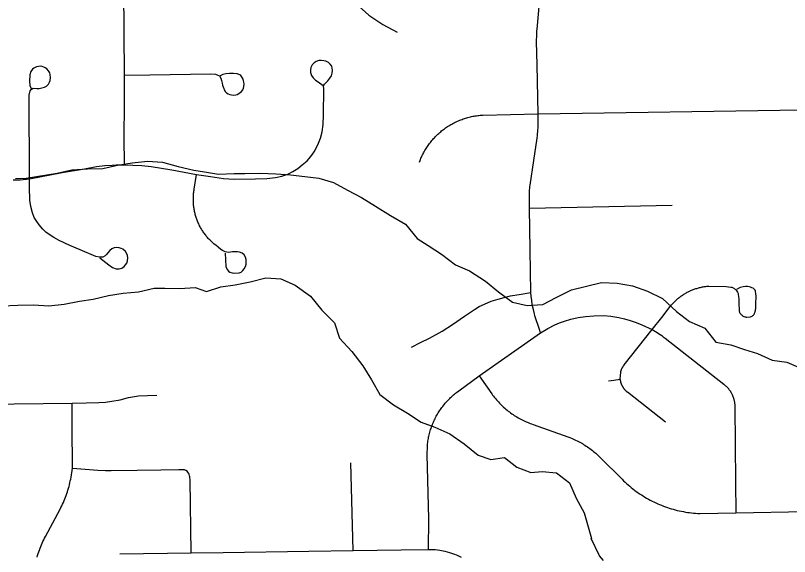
# Model space of a CAD drawing. Extents: x 0 to 34, y 0 to 22.
# Drawn here: x 4.3864 to 4.7263, y 19.5455 to 19.7831 of the extents above; entities that cross this region are included whole.
import ezdxf

# ---------------------------------------------------------------- set-up
doc = ezdxf.new("R2010")
doc.units = 0
doc.layers.add('GM_X_Minor_River', color=7, linetype='Continuous')
doc.layers.add('GM_X_Township_Road', color=7, linetype='Continuous')

msp = doc.modelspace()

# ---------------------------------------------------------------- linework, layer by layer
at = {"layer": 'GM_X_Minor_River'}
for points in [[(4.45228, 19.82867), (4.46132, 19.82601), (4.46781, 19.82385), (4.4743, 19.82188), (4.4806, 19.81972), (4.48654, 19.81679), (4.49381, 19.81389), (4.50052, 19.80983), (4.50665, 19.80652), (4.51315, 19.80399), (4.51944, 19.80239), (4.52557, 19.79928), (4.53061, 19.79405), (4.53584, 19.78826), (4.54162, 19.78323), (4.54777, 19.77917), (4.5541, 19.77568)], [(4.38642, 19.71154), (4.39117, 19.71163), (4.40479, 19.71379), (4.41121, 19.71524), (4.41803, 19.71575), (4.42486, 19.71587), (4.43128, 19.71732), (4.43772, 19.71839), (4.44434, 19.71909), (4.45099, 19.71864), (4.45786, 19.71668), (4.46472, 19.7151), (4.46948, 19.71443), (4.47557, 19.7134), (4.48239, 19.71372), (4.48714, 19.71362), (4.49397, 19.71374), (4.5008, 19.71349), (4.50726, 19.71304), (4.51353, 19.7124), (4.51962, 19.71156), (4.52611, 19.70978), (4.53224, 19.70629), (4.53837, 19.70317), (4.54452, 19.6993), (4.55104, 19.69524), (4.55776, 19.69137), (4.56281, 19.68519), (4.56761, 19.68205), (4.57356, 19.67817), (4.57972, 19.67354), (4.58584, 19.67099), (4.59276, 19.66637), (4.59854, 19.66173), (4.60469, 19.65709), (4.61117, 19.65569), (4.61799, 19.6562), (4.62382, 19.65916), (4.63059, 19.66252), (4.6372, 19.66416), (4.64381, 19.6658), (4.65064, 19.66555), (4.65731, 19.66434), (4.66399, 19.662), (4.6705, 19.6587), (4.67668, 19.65312), (4.68246, 19.64866), (4.68915, 19.64575), (4.69401, 19.63957), (4.70048, 19.63836), (4.70659, 19.63638), (4.71232, 19.63459), (4.71863, 19.63167), (4.7251, 19.63084), (4.73122, 19.6281)], [(4.38064, 19.65557), (4.38746, 19.65589), (4.39429, 19.65601), (4.40113, 19.65557), (4.40776, 19.65626), (4.41457, 19.65753), (4.42062, 19.65841), (4.42723, 19.66005), (4.43366, 19.66112), (4.44048, 19.66163), (4.44728, 19.66327), (4.45203, 19.66336), (4.45867, 19.66311), (4.4653, 19.66361), (4.47027, 19.6618), (4.47668, 19.66382), (4.48293, 19.6647), (4.48954, 19.66615), (4.49634, 19.6678), (4.50299, 19.66735), (4.5093, 19.66462), (4.51603, 19.65981), (4.52089, 19.65363), (4.5265, 19.64803), (4.52871, 19.64142), (4.53414, 19.63544), (4.53899, 19.62926), (4.54271, 19.62306), (4.54644, 19.61667), (4.55241, 19.61203), (4.55855, 19.60834), (4.5645, 19.60446), (4.57062, 19.6023), (4.57712, 19.59938), (4.58346, 19.59494), (4.58963, 19.58992), (4.59517, 19.58812), (4.60122, 19.589), (4.60661, 19.58473), (4.61273, 19.58237), (4.61765, 19.58284), (4.62393, 19.5822), (4.6297, 19.57775), (4.63267, 19.57115), (4.63621, 19.56457), (4.6393, 19.55333)], [(4.6446, 19.54367), (4.64289, 19.54576), (4.63922, 19.55341)]]:
    msp.add_lwpolyline(points, dxfattribs=at)
at = {"layer": 'GM_X_Township_Road'}
for p, q in [((4.61221, 19.69846), (4.67475, 19.69976)), ((4.53476, 19.54805), (4.53375, 19.58664))]:
    msp.add_line(p, q, dxfattribs=at)
for points in [[(4.43427, 19.71748), (4.43421, 19.72957), (4.43432, 19.7439), (4.43425, 19.75684), (4.43404, 19.79477)], [(4.61704, 19.6437), (4.61654, 19.64516), (4.61621, 19.646), (4.61589, 19.64686), (4.61559, 19.64772), (4.6153, 19.64858), (4.61503, 19.64945), (4.61478, 19.65032), (4.61454, 19.6512), (4.61431, 19.65208), (4.61383, 19.65388), (4.61361, 19.65489), (4.61338, 19.65624), (4.6131, 19.65792), (4.61282, 19.65978), (4.61271, 19.66135), (4.61243, 19.68018), (4.61221, 19.69846), (4.61213, 19.70382), (4.61221, 19.70653), (4.61225, 19.70702), (4.6123, 19.70751), (4.61236, 19.708), (4.61243, 19.7085), (4.61403, 19.7194), (4.61546, 19.72916), (4.61562, 19.73036), (4.61571, 19.73118), (4.61579, 19.732), (4.61585, 19.73283), (4.6159, 19.73365), (4.61593, 19.73448), (4.61589, 19.7398), (4.61545, 19.7614), (4.61526, 19.77162), (4.61532, 19.77463), (4.61537, 19.77546), (4.61543, 19.77628), (4.61551, 19.7771), (4.61703, 19.7937)], [(4.38539, 19.71095), (4.38856, 19.71088), (4.39255, 19.71126), (4.39709, 19.71216), (4.40698, 19.71406), (4.41675, 19.71577), (4.42206, 19.71668), (4.42574, 19.71711), (4.42885, 19.71735), (4.43071, 19.71742), (4.43258, 19.71747), (4.43427, 19.71748), (4.43794, 19.71736), (4.44199, 19.71711), (4.44604, 19.71668), (4.45516, 19.71534), (4.46596, 19.71325), (4.472, 19.71232), (4.47773, 19.71151), (4.48253, 19.71113), (4.49187, 19.71126), (4.49685, 19.71151), (4.50055, 19.71192), (4.5034, 19.71243), (4.50596, 19.71332), (4.50816, 19.71449), (4.51035, 19.71589), (4.51236, 19.71748), (4.51447, 19.71929), (4.51619, 19.72107), (4.51759, 19.72322), (4.51913, 19.72621), (4.5204, 19.72911), (4.5211, 19.73196), (4.52152, 19.73522), (4.52166, 19.73938), (4.52177, 19.75091), (4.52172, 19.7522), (4.52215, 19.75287), (4.52241, 19.75323), (4.52355, 19.75436), (4.52452, 19.75554), (4.52514, 19.75657), (4.52555, 19.7577), (4.52565, 19.75898), (4.52555, 19.75995), (4.52529, 19.76083), (4.52462, 19.76175), (4.52385, 19.76242), (4.52267, 19.76299), (4.52185, 19.76319), (4.52072, 19.76335), (4.51969, 19.76324), (4.51851, 19.76288), (4.51759, 19.76227), (4.51676, 19.76145), (4.51615, 19.76027), (4.51594, 19.75913), (4.51605, 19.75795), (4.51646, 19.75677), (4.51718, 19.75569), (4.51815, 19.75472), (4.51928, 19.75389), (4.52153, 19.75236)], [(4.39255, 19.71126), (4.39251, 19.748), (4.39284, 19.74995), (4.39349, 19.75072), (4.39422, 19.75114), (4.39582, 19.75105), (4.3968, 19.75105), (4.39806, 19.75123), (4.39913, 19.75158), (4.40003, 19.75206), (4.40087, 19.75296), (4.4014, 19.7538), (4.4017, 19.75457), (4.40188, 19.75589), (4.40174, 19.75701), (4.40152, 19.75792), (4.40098, 19.75876), (4.40015, 19.75959), (4.39945, 19.76006), (4.39889, 19.76037), (4.39818, 19.76061), (4.39734, 19.76073), (4.3965, 19.76067), (4.39561, 19.76049), (4.39453, 19.75995), (4.39393, 19.75947), (4.39316, 19.75852), (4.39268, 19.75696), (4.39256, 19.75415), (4.39275, 19.75228), (4.39329, 19.75103)], [(4.43425, 19.75684), (4.44538, 19.75704), (4.47215, 19.75742), (4.47421, 19.75724), (4.47531, 19.75691), (4.47597, 19.7565), (4.4766, 19.75548), (4.47692, 19.75457), (4.4772, 19.75335), (4.47741, 19.75244), (4.47786, 19.75096), (4.47807, 19.75035), (4.47848, 19.74965), (4.47908, 19.74911), (4.47979, 19.74862), (4.4806, 19.74834), (4.48135, 19.74817), (4.48229, 19.74813), (4.48316, 19.74825), (4.48377, 19.74843), (4.48455, 19.74879), (4.48515, 19.74921), (4.48574, 19.74973), (4.48629, 19.75046), (4.48656, 19.75117), (4.48677, 19.7519), (4.48681, 19.75289), (4.48673, 19.75371), (4.48661, 19.75441), (4.48644, 19.75507), (4.48603, 19.75585), (4.48537, 19.75663), (4.48488, 19.757), (4.48373, 19.75741), (4.48221, 19.75765), (4.4804, 19.75758), (4.47884, 19.75744), (4.47749, 19.75707), (4.47637, 19.7566)], [(4.56384, 19.7187), (4.56407, 19.71932), (4.56426, 19.71983), (4.56447, 19.72033), (4.56469, 19.72082), (4.56492, 19.72131), (4.56515, 19.7218), (4.56539, 19.72229), (4.56564, 19.72277), (4.56591, 19.72324), (4.56617, 19.72371), (4.56645, 19.72418), (4.56673, 19.72464), (4.56703, 19.7251), (4.56706, 19.72515), (4.56732, 19.72555), (4.56764, 19.726), (4.56795, 19.72644), (4.56828, 19.72688), (4.5686, 19.72731), (4.56894, 19.72773), (4.56929, 19.72815), (4.56965, 19.72856), (4.57001, 19.72897), (4.57037, 19.72937), (4.57075, 19.72977), (4.57113, 19.73016), (4.57152, 19.73054), (4.57191, 19.73091), (4.57231, 19.73128), (4.57272, 19.73164), (4.57314, 19.732), (4.57356, 19.73235), (4.57398, 19.73269), (4.57441, 19.73302), (4.57485, 19.73335), (4.5753, 19.73366), (4.57575, 19.73397), (4.5762, 19.73428), (4.57666, 19.73457), (4.57712, 19.73485), (4.5776, 19.73513), (4.57807, 19.7354), (4.57855, 19.73566), (4.57903, 19.73592), (4.57952, 19.73616), (4.58001, 19.7364), (4.58051, 19.73663), (4.58101, 19.73684), (4.58151, 19.73705), (4.58202, 19.73725), (4.58253, 19.73745), (4.58305, 19.73763), (4.58356, 19.7378), (4.58408, 19.73797), (4.58461, 19.73812), (4.58513, 19.73827), (4.58566, 19.73841), (4.58619, 19.73854), (4.58672, 19.73866), (4.58726, 19.73877), (4.58779, 19.73887), (4.58833, 19.73896), (4.58887, 19.73904), (4.58941, 19.73911), (4.58996, 19.73918), (4.5905, 19.73923), (4.59104, 19.73927), (4.59159, 19.73931), (4.61589, 19.7398), (4.73178, 19.74168)], [(4.47844, 19.67869), (4.4788, 19.67276), (4.47937, 19.67147), (4.47994, 19.67083), (4.48058, 19.6704), (4.48159, 19.66997), (4.48266, 19.66983), (4.48459, 19.66997), (4.48552, 19.6704), (4.4863, 19.67104), (4.48687, 19.67183), (4.48737, 19.67283), (4.48767, 19.67384), (4.4878, 19.67476), (4.48769, 19.67584), (4.48744, 19.67697), (4.4868, 19.6779), (4.48592, 19.6787), (4.48487, 19.67911), (4.48394, 19.67929), (4.48301, 19.67933), (4.48173, 19.67925), (4.48001, 19.67904), (4.47851, 19.67919), (4.4773, 19.67983), (4.47659, 19.68036), (4.47537, 19.68126), (4.47436, 19.68212), (4.47367, 19.68269), (4.47332, 19.68298), (4.47234, 19.68388), (4.47202, 19.68419), (4.47171, 19.68451), (4.4714, 19.68484), (4.4711, 19.68517), (4.4708, 19.6855), (4.47051, 19.68584), (4.47023, 19.68619), (4.46995, 19.68653), (4.46968, 19.68689), (4.46941, 19.68725), (4.46915, 19.68761), (4.4689, 19.68798), (4.46865, 19.68835), (4.46841, 19.68873), (4.46818, 19.68911), (4.46795, 19.68949), (4.46773, 19.68988), (4.46752, 19.69027), (4.46731, 19.69067), (4.46711, 19.69107), (4.46692, 19.69147), (4.46673, 19.69188), (4.46656, 19.69229), (4.46639, 19.6927), (4.46622, 19.69312), (4.46607, 19.69354), (4.46592, 19.69396), (4.46577, 19.69438), (4.46564, 19.69481), (4.46551, 19.69524), (4.4654, 19.69567), (4.46528, 19.6961), (4.46518, 19.69653), (4.46508, 19.69697), (4.46499, 19.69741), (4.46491, 19.69785), (4.46484, 19.69829), (4.46477, 19.69873), (4.46471, 19.69917), (4.46467, 19.69961), (4.46462, 19.70006), (4.46459, 19.70051), (4.46462, 19.70452), (4.46467, 19.70496), (4.46471, 19.70541), (4.46477, 19.70585), (4.46484, 19.70629), (4.46491, 19.70673), (4.46596, 19.71325)], [(4.42347, 19.67658), (4.42746, 19.67352), (4.42909, 19.67239), (4.43059, 19.67183), (4.43202, 19.67177), (4.43308, 19.67202), (4.43421, 19.67283), (4.43474, 19.67348), (4.43533, 19.67426), (4.43564, 19.67533), (4.43577, 19.67658), (4.43564, 19.67764), (4.43539, 19.67845), (4.43477, 19.67945), (4.43364, 19.68038), (4.43289, 19.68076), (4.4319, 19.68107), (4.4309, 19.68113), (4.42984, 19.68101), (4.42871, 19.68051), (4.42784, 19.67982), (4.4269, 19.67867), (4.42639, 19.67804), (4.42578, 19.67745), (4.42484, 19.67695), (4.42328, 19.67689), (4.42178, 19.67724), (4.41486, 19.68013), (4.41036, 19.68201), (4.40562, 19.68419), (4.40325, 19.6855), (4.40119, 19.68688), (4.39981, 19.68793), (4.39838, 19.68925), (4.39682, 19.69106), (4.39576, 19.69255), (4.3947, 19.6943), (4.39388, 19.69636), (4.39313, 19.69923), (4.3927, 19.70192), (4.39257, 19.7076), (4.39255, 19.71126)], [(4.67193, 19.6044), (4.65518, 19.61757), (4.65507, 19.61766), (4.65495, 19.61776), (4.65484, 19.61786), (4.65473, 19.61796), (4.65462, 19.61806), (4.65451, 19.61816), (4.6544, 19.61827), (4.6543, 19.61838), (4.6542, 19.61849), (4.6541, 19.6186), (4.654, 19.61872), (4.6539, 19.61883), (4.65381, 19.61895), (4.65372, 19.61907), (4.65363, 19.61919), (4.65354, 19.61931), (4.65345, 19.61944), (4.65337, 19.61956), (4.65329, 19.61969), (4.65321, 19.61982), (4.65313, 19.61995), (4.65306, 19.62008), (4.65298, 19.62021), (4.65292, 19.62034), (4.65285, 19.62048), (4.65278, 19.62061), (4.65272, 19.62075), (4.65265, 19.62088), (4.6526, 19.62102), (4.65254, 19.62116), (4.65249, 19.6213), (4.65243, 19.62144), (4.65238, 19.62158), (4.65234, 19.62172), (4.65229, 19.62187), (4.65225, 19.62201), (4.65221, 19.62216), (4.65218, 19.6223), (4.65199, 19.62333), (4.65218, 19.62644), (4.65222, 19.62658), (4.65226, 19.62673), (4.6523, 19.62687), (4.65235, 19.62701), (4.6524, 19.62716), (4.65245, 19.6273), (4.6525, 19.62744), (4.65255, 19.62757), (4.65261, 19.62771), (4.65267, 19.62785), (4.65273, 19.62798), (4.6528, 19.62812), (4.65286, 19.62825), (4.65293, 19.62838), (4.653, 19.62851), (4.65308, 19.62864), (4.65315, 19.62877), (4.65323, 19.6289), (4.65331, 19.62902), (4.65339, 19.62914), (4.65348, 19.62927), (4.65356, 19.62939), (4.65365, 19.62951), (4.65375, 19.62963), (4.666, 19.64518), (4.67018, 19.65047), (4.67393, 19.65523), (4.67437, 19.65578), (4.67464, 19.65609), (4.67491, 19.6564), (4.67519, 19.65671), (4.67547, 19.65701), (4.67576, 19.6573), (4.67606, 19.65759), (4.67636, 19.65788), (4.67666, 19.65816), (4.67697, 19.65843), (4.67729, 19.6587), (4.67761, 19.65896), (4.67793, 19.65922), (4.67825, 19.65947), (4.67859, 19.65972), (4.67892, 19.65996), (4.67926, 19.66019), (4.67961, 19.66042), (4.67996, 19.66065), (4.68031, 19.66086), (4.68067, 19.66107), (4.68103, 19.66128), (4.68139, 19.66148), (4.68176, 19.66167), (4.68213, 19.66186), (4.6825, 19.66203), (4.68288, 19.66221), (4.68326, 19.66237), (4.68364, 19.66253), (4.68402, 19.66269), (4.68441, 19.66283), (4.6848, 19.66297), (4.6852, 19.6631), (4.68559, 19.66323), (4.68599, 19.66335), (4.68639, 19.66346), (4.68679, 19.66357), (4.68719, 19.66366), (4.6876, 19.66376), (4.688, 19.66384), (4.68841, 19.66392), (4.68882, 19.66399), (4.68923, 19.66405), (4.68964, 19.66411), (4.69005, 19.66416), (4.69046, 19.6642), (4.69088, 19.66424), (4.69847, 19.66409), (4.70057, 19.66378), (4.70098, 19.66368), (4.70132, 19.66356), (4.7016, 19.66342), (4.70187, 19.66325), (4.70216, 19.66305), (4.70241, 19.66288), (4.70257, 19.66274), (4.7027, 19.66261), (4.70285, 19.66242), (4.70321, 19.66198), (4.7035, 19.66152), (4.70372, 19.66097), (4.70383, 19.66037), (4.7039, 19.65976), (4.70399, 19.65832), (4.70404, 19.65678), (4.70414, 19.65354), (4.7042, 19.65325), (4.70429, 19.6529), (4.70441, 19.65264), (4.70454, 19.6524), (4.7047, 19.65217), (4.70492, 19.65188), (4.7051, 19.6517), (4.70527, 19.65155), (4.70547, 19.65139), (4.70569, 19.65122), (4.70599, 19.65105), (4.70628, 19.6509), (4.70662, 19.65078), (4.70703, 19.65066), (4.70729, 19.6506), (4.70758, 19.65055), (4.70912, 19.65065), (4.70953, 19.65084), (4.70987, 19.65102), (4.71021, 19.65124), (4.71046, 19.65145), (4.71067, 19.6517), (4.71088, 19.65204), (4.71101, 19.65232), (4.7111, 19.65257), (4.71121, 19.65289), (4.71129, 19.65319), (4.71133, 19.65341), (4.71137, 19.65366), (4.71141, 19.65397), (4.71145, 19.65435), (4.71153, 19.65633), (4.71161, 19.65972), (4.71156, 19.66086), (4.71141, 19.66196), (4.71119, 19.66239), (4.71096, 19.6627), (4.71064, 19.66303), (4.71031, 19.66328), (4.70983, 19.66351), (4.70921, 19.66371), (4.70858, 19.66385), (4.70784, 19.66398), (4.70698, 19.66406), (4.70596, 19.66392), (4.70468, 19.66353), (4.70305, 19.66273)], [(4.56037, 19.63735), (4.56435, 19.63946), (4.56824, 19.6414), (4.57375, 19.64438), (4.57827, 19.64739), (4.58356, 19.65101), (4.58792, 19.65399), (4.59011, 19.65523), (4.59236, 19.65629), (4.59534, 19.65753), (4.59843, 19.65854), (4.60102, 19.65925), (4.60383, 19.65995), (4.60853, 19.66072), (4.61271, 19.66135)], [(4.56784, 19.5486), (4.5679, 19.56205), (4.5672, 19.59033), (4.56729, 19.5938), (4.56734, 19.59437), (4.5674, 19.59495), (4.56747, 19.59552), (4.56755, 19.5961), (4.56764, 19.59667), (4.56774, 19.59724), (4.56785, 19.59781), (4.56797, 19.59837), (4.5681, 19.59894), (4.56824, 19.5995), (4.56839, 19.60006), (4.56855, 19.60062), (4.56872, 19.60117), (4.5689, 19.60172), (4.56909, 19.60227), (4.56928, 19.60281), (4.56949, 19.60335), (4.56971, 19.60389), (4.56993, 19.60442), (4.57017, 19.60495), (4.57041, 19.60548), (4.57066, 19.60599), (4.57093, 19.60651), (4.5712, 19.60702), (4.57148, 19.60753), (4.57177, 19.60803), (4.57207, 19.60853), (4.57237, 19.60902), (4.57269, 19.6095), (4.57301, 19.60998), (4.57334, 19.61046), (4.57368, 19.61093), (4.57403, 19.61139), (4.57439, 19.61184), (4.57475, 19.61229), (4.57512, 19.61274), (4.57551, 19.61317), (4.57589, 19.6136), (4.57629, 19.61403), (4.57669, 19.61445), (4.5771, 19.61485), (4.57751, 19.61526), (4.57793, 19.61565), (4.57837, 19.61604), (4.5788, 19.61642), (4.57925, 19.61679), (4.5797, 19.61715), (4.58015, 19.61751), (4.58106, 19.61818), (4.59004, 19.62476), (4.61704, 19.6437), (4.62018, 19.64556), (4.62333, 19.64713), (4.62536, 19.64803), (4.62755, 19.64887), (4.6303, 19.64972), (4.63356, 19.65045), (4.63677, 19.6509), (4.64036, 19.65118), (4.64481, 19.65123), (4.64779, 19.65101), (4.65133, 19.65039), (4.65391, 19.64983), (4.65639, 19.6491), (4.659, 19.64817), (4.6615, 19.64724), (4.666, 19.64518), (4.66672, 19.64476), (4.66742, 19.64433), (4.66813, 19.64389), (4.66882, 19.64343), (4.6695, 19.64297), (4.67018, 19.64249), (4.67085, 19.642), (4.67172, 19.64133), (4.69754, 19.62109), (4.69779, 19.6209), (4.69795, 19.62076), (4.69811, 19.62062), (4.69827, 19.62047), (4.69843, 19.62032), (4.69859, 19.62017), (4.69874, 19.62002), (4.69889, 19.61987), (4.69903, 19.61971), (4.69918, 19.61955), (4.69932, 19.61939), (4.69946, 19.61922), (4.69959, 19.61905), (4.69972, 19.61888), (4.69985, 19.61871), (4.69998, 19.61854), (4.7001, 19.61836), (4.70022, 19.61818), (4.70034, 19.618), (4.70045, 19.61782), (4.70057, 19.61763), (4.70067, 19.61745), (4.70078, 19.61726), (4.70088, 19.61707), (4.70098, 19.61687), (4.70107, 19.61668), (4.70116, 19.61649), (4.70125, 19.61629), (4.70133, 19.61609), (4.70141, 19.61589), (4.70149, 19.61569), (4.70156, 19.61549), (4.70163, 19.61528), (4.7017, 19.61508), (4.70176, 19.61487), (4.70182, 19.61467), (4.70188, 19.61446), (4.70193, 19.61425), (4.70198, 19.61404), (4.70202, 19.61383), (4.70206, 19.61362), (4.7021, 19.6134), (4.70227, 19.61147), (4.70263, 19.57812), (4.70274, 19.5647)], [(4.59004, 19.62476), (4.59557, 19.61691), (4.59596, 19.61637), (4.59636, 19.61584), (4.59677, 19.61532), (4.59717, 19.61482), (4.59759, 19.61432), (4.59802, 19.61383), (4.59846, 19.61334), (4.59891, 19.61286), (4.59937, 19.61239), (4.59983, 19.61193), (4.60031, 19.61147), (4.60079, 19.61103), (4.60128, 19.61059), (4.60178, 19.61016), (4.60228, 19.60974), (4.60279, 19.60933), (4.60331, 19.60894), (4.60384, 19.60855), (4.60437, 19.60817), (4.60491, 19.6078), (4.60545, 19.60743), (4.60601, 19.60709), (4.60656, 19.60674), (4.60713, 19.60641), (4.6077, 19.60609), (4.60827, 19.60578), (4.60885, 19.60548), (4.60944, 19.60519), (4.61003, 19.60492), (4.61063, 19.60465), (4.61122, 19.60439), (4.61183, 19.60414), (4.61244, 19.6039), (4.61306, 19.60368), (4.61373, 19.60344), (4.62893, 19.59805), (4.62992, 19.59767), (4.63055, 19.59741), (4.63117, 19.59714), (4.63179, 19.59686), (4.63239, 19.59658), (4.633, 19.59628), (4.6336, 19.59598), (4.63419, 19.59566), (4.63477, 19.59534), (4.63535, 19.59502), (4.63592, 19.59468), (4.63649, 19.59433), (4.63705, 19.59397), (4.63761, 19.5936), (4.63815, 19.59323), (4.6387, 19.59284), (4.63923, 19.59245), (4.63976, 19.59204), (4.64028, 19.59163), (4.64079, 19.5912), (4.6413, 19.59077), (4.6418, 19.59033), (4.64228, 19.58988), (4.64277, 19.58942), (4.64324, 19.58895), (4.65278, 19.57938), (4.65343, 19.57875), (4.65409, 19.57812), (4.65476, 19.5775), (4.65544, 19.5769), (4.65613, 19.57631), (4.65684, 19.57573), (4.65755, 19.57516), (4.65827, 19.57461), (4.659, 19.57407), (4.65974, 19.57354), (4.66049, 19.57303), (4.66125, 19.57253), (4.66202, 19.57204), (4.6628, 19.57156), (4.66358, 19.5711), (4.66437, 19.57066), (4.66517, 19.57023), (4.66598, 19.56981), (4.66679, 19.56941), (4.66761, 19.56902), (4.66844, 19.56864), (4.66928, 19.56828), (4.67012, 19.56794), (4.67096, 19.56761), (4.67182, 19.5673), (4.67268, 19.56699), (4.67354, 19.56671), (4.67441, 19.56644), (4.67528, 19.56619), (4.67615, 19.56595), (4.67703, 19.56573), (4.67792, 19.56552), (4.6788, 19.56533), (4.6797, 19.56516), (4.68059, 19.565), (4.68149, 19.56485), (4.68239, 19.56472), (4.68329, 19.56461), (4.68419, 19.56452), (4.6851, 19.56443), (4.686, 19.56437), (4.68691, 19.56432), (4.70274, 19.5647), (4.73366, 19.56517)], [(4.64685, 19.62259), (4.64923, 19.62293), (4.65199, 19.62333)], [(4.29673, 19.61148), (4.41132, 19.61278), (4.41753, 19.61298), (4.42302, 19.61311), (4.42599, 19.61329), (4.4287, 19.61364), (4.43234, 19.6143), (4.43603, 19.61529), (4.44039, 19.61596), (4.44436, 19.61622), (4.44852, 19.61628)], [(4.39591, 19.54513), (4.39614, 19.54592), (4.39639, 19.54671), (4.39665, 19.54749), (4.39693, 19.54827), (4.39722, 19.54905), (4.39753, 19.54982), (4.39784, 19.55058), (4.39818, 19.55134), (4.39852, 19.55209), (4.39888, 19.55284), (4.39925, 19.55358), (4.39964, 19.55431), (4.40601, 19.56626), (4.4064, 19.56699), (4.40677, 19.56774), (4.40712, 19.56848), (4.40747, 19.56923), (4.40779, 19.56999), (4.40811, 19.57076), (4.40841, 19.57153), (4.4087, 19.5723), (4.40897, 19.57308), (4.40924, 19.57387), (4.40948, 19.57466), (4.40972, 19.57545), (4.40994, 19.57625), (4.41015, 19.57705), (4.41034, 19.57785), (4.41052, 19.57866), (4.41068, 19.57947), (4.41083, 19.58028), (4.41147, 19.58428), (4.41153, 19.58605), (4.41139, 19.60102), (4.41132, 19.61278)], [(4.41147, 19.58428), (4.42264, 19.58345), (4.426, 19.58327), (4.42848, 19.58322), (4.43994, 19.58333), (4.45028, 19.58357), (4.45821, 19.58374), (4.46056, 19.58361), (4.46136, 19.58325)], [(4.46354, 19.54709), (4.46311, 19.57896), (4.463, 19.58042), (4.46291, 19.58095), (4.46277, 19.58144), (4.46251, 19.58197), (4.46215, 19.58246), (4.4618, 19.5829), (4.46136, 19.58325)], [(4.43227, 19.54659), (4.46354, 19.54709), (4.4777, 19.54724), (4.51532, 19.54779), (4.53476, 19.54805), (4.55581, 19.5484), (4.56784, 19.5486), (4.57077, 19.5485), (4.57283, 19.54825), (4.57495, 19.54784), (4.57696, 19.54724), (4.57877, 19.54668), (4.58034, 19.54598), (4.5821, 19.54522)]]:
    msp.add_lwpolyline(points, dxfattribs=at)

doc.saveas('drawing.dxf')
